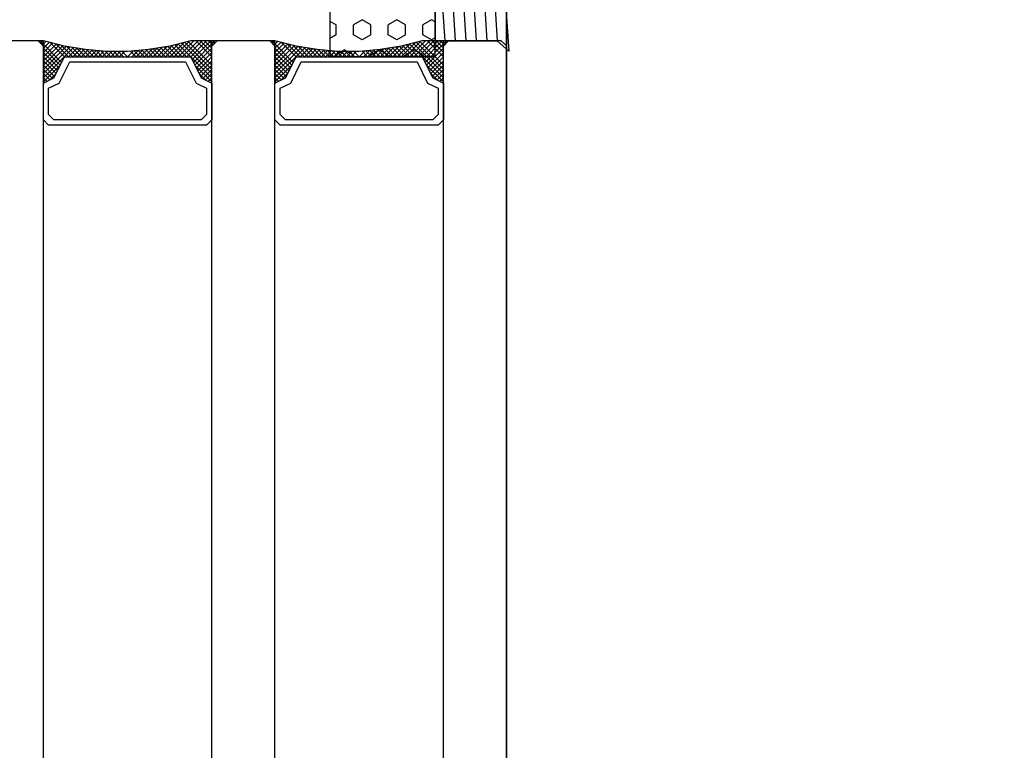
# Model space of a CAD drawing. Header units: millimetres. Extents: x -637441 to -130928, y -380379 to -53767.
# Tile 363 of 390: x -337398 to -337305, y -149332 to -149262. Entities that reach past the tile are written whole.
import ezdxf

# ---------------------------------------------------------------- set-up
doc = ezdxf.new("R2010")
doc.units = ezdxf.units.MM
doc.header["$LTSCALE"] = 10
doc.layers.add('CKTEXTY_MALE', color=7, linetype='Continuous', lineweight=25)
for name, color, linetype in [('CrossSectionsAccess', 2, 'Continuous'), ('CrossSectionsGlass', 4, 'Continuous'), ('CrossSectionsGums', 1, 'Continuous')]:
    doc.layers.add(name, color=color, linetype=linetype)
doc.styles.get("Standard").update_dxf_attribs({"font": 'simplex.shx', "width": 0.8})
doc.dimstyles.new('normální', dxfattribs={"dimscale": 50, "dimtxt": 2.5, "dimasz": 2.5, "dimexe": 1.768, "dimexo": 5, "dimtad": 1, "dimrnd": 1, "dimtxsty": 'Standard', "dimblk1": 'OBLIQUE', "dimblk2": 'OBLIQUE', "dimsah": 1, "dimcen": 2.5, "dimdle": 1.8, "dimadec": 0, "dimazin": 0, "dimtfac": 1, "dimtix": 1, "dimtmove": 2, "dimatfit": 3, "dimfxl": 1, "dimarcsym": 0})

# ---------------------------------------------------------------- blocks, each defined once
blk = doc.blocks.new('120609', base_point=(6339.36035, 1850.44214))
at = {"layer": 'CrossSectionsGums', "color": 253, "true_color": 0xadadad}
for p, q in [((6329.90869, 1849.85059), (6329.56689, 1850.44214)), ((6330.86133, 1849.85059), (6331.20264, 1850.44214)), ((6335.62354, 1849.85077), (6335.28223, 1850.44214)), ((6336.57617, 1849.85083), (6336.91748, 1850.44214)), ((6341.33838, 1849.85077), (6340.99707, 1850.44214)), ((6342.29102, 1849.85083), (6342.63232, 1850.44214)), ((6347.05371, 1849.85052), (6346.71191, 1850.44214)), ((6348.00635, 1849.85065), (6348.34766, 1850.44214)), ((6327.86035, 1849.85071), (6328.00342, 1849.85071)), ((6328.47998, 1849.02576), (6328.00342, 1849.85065)), ((6329.90869, 1849.85071), (6330.86084, 1849.85071)), ((6332.29004, 1849.02594), (6332.76611, 1849.85089)), ((6332.76611, 1849.85071), (6333.71826, 1849.85071)), ((6334.19482, 1849.02576), (6333.71826, 1849.85065)), ((6335.62354, 1849.85071), (6336.57617, 1849.85071)), ((6338.00488, 1849.02582), (6338.48145, 1849.85071)), ((6338.48096, 1849.85071), (6339.43359, 1849.85071)), ((6339.91016, 1849.02594), (6339.43359, 1849.85083)), ((6341.33838, 1849.85071), (6342.29102, 1849.85071)), ((6343.71973, 1849.02582), (6344.19629, 1849.85071)), ((6344.1958, 1849.85071), (6345.14844, 1849.85071)), ((6345.625, 1849.02594), (6345.14844, 1849.85083)), ((6347.05371, 1849.85071), (6348.00586, 1849.85071)), ((6349.43457, 1849.02582), (6349.91113, 1849.85071)), ((6349.91113, 1849.85071), (6350.86035, 1849.85071)), ((6328.00342, 1848.20093), (6328.47949, 1849.02582)), ((6332.76611, 1848.20093), (6332.29004, 1849.02582)), ((6333.71875, 1848.20093), (6334.19482, 1849.02582)), ((6338.48096, 1848.20093), (6338.00488, 1849.02582)), ((6339.43359, 1848.20099), (6339.90967, 1849.02588)), ((6344.19629, 1848.20111), (6343.71973, 1849.026)), ((6345.14844, 1848.20099), (6345.62451, 1849.02588)), ((6349.91113, 1848.20087), (6349.43506, 1849.02576)), ((6327.86035, 1848.20093), (6328.00342, 1848.20093)), ((6329.43213, 1847.37592), (6329.90869, 1848.20081)), ((6329.90869, 1848.20093), (6330.86084, 1848.20093)), ((6331.3374, 1847.37598), (6330.86084, 1848.20081)), ((6332.76611, 1848.20093), (6333.71826, 1848.20093)), ((6335.14746, 1847.3761), (6335.62354, 1848.20105)), ((6335.62354, 1848.20093), (6336.57617, 1848.20093)), ((6337.05225, 1847.3761), (6336.57617, 1848.20099)), ((6338.48096, 1848.20093), (6339.43359, 1848.20093)), ((6340.8623, 1847.37616), (6341.33838, 1848.20105)), ((6341.33838, 1848.20093), (6342.29102, 1848.20093)), ((6342.76709, 1847.3761), (6342.29102, 1848.20099)), ((6344.1958, 1848.20093), (6345.14844, 1848.20093)), ((6346.57764, 1847.37598), (6347.05371, 1848.20087)), ((6347.05371, 1848.20093), (6348.00586, 1848.20093)), ((6348.48242, 1847.37592), (6348.00586, 1848.20081)), ((6349.91113, 1848.20093), (6350.86035, 1848.20093)), ((6327.86035, 1846.55115), (6328.00342, 1846.55115)), ((6328.47998, 1845.72626), (6328.00391, 1846.55115)), ((6329.90869, 1846.55109), (6329.43213, 1847.37598)), ((6329.90869, 1846.55115), (6330.86084, 1846.55115)), ((6330.86084, 1846.55127), (6331.3374, 1847.37616)), ((6332.29004, 1845.72626), (6332.76611, 1846.55115)), ((6332.76611, 1846.55115), (6333.71826, 1846.55115)), ((6334.19482, 1845.72626), (6333.71875, 1846.55115)), ((6335.62354, 1846.55103), (6335.14697, 1847.37598)), ((6335.62354, 1846.55115), (6336.57617, 1846.55115)), ((6336.57617, 1846.55121), (6337.05225, 1847.37604)), ((6338.00488, 1845.72626), (6338.48096, 1846.55115)), ((6338.48096, 1846.55115), (6339.43359, 1846.55115)), ((6339.90967, 1845.7262), (6339.43359, 1846.55109)), ((6341.33887, 1846.55127), (6340.8623, 1847.37616)), ((6341.33838, 1846.55115), (6342.29102, 1846.55115)), ((6342.29102, 1846.55109), (6342.76758, 1847.37598)), ((6343.71973, 1845.72632), (6344.1958, 1846.55121)), ((6344.1958, 1846.55115), (6345.14844, 1846.55115)), ((6345.625, 1845.72644), (6345.14893, 1846.55133)), ((6347.05371, 1846.55121), (6346.57715, 1847.3761)), ((6347.05371, 1846.55115), (6348.00586, 1846.55115)), ((6348.00586, 1846.55115), (6348.48242, 1847.37604)), ((6349.43506, 1845.72607), (6349.91113, 1846.55096)), ((6349.91113, 1846.55115), (6350.86035, 1846.55115)), ((6328.00342, 1844.90125), (6328.47998, 1845.72614)), ((6332.76611, 1844.90131), (6332.29004, 1845.7262)), ((6333.71875, 1844.90143), (6334.19482, 1845.72632)), ((6338.48096, 1844.90143), (6338.00488, 1845.72632)), ((6339.43359, 1844.90149), (6339.90967, 1845.72638)), ((6344.1958, 1844.90137), (6343.71973, 1845.72626)), ((6345.14844, 1844.90125), (6345.625, 1845.72614)), ((6349.91113, 1844.90131), (6349.43506, 1845.72614)), ((6327.86035, 1844.90137), (6328.00342, 1844.90137)), ((6329.43213, 1844.0766), (6329.90869, 1844.90149)), ((6329.90869, 1844.90137), (6330.86084, 1844.90137)), ((6331.3374, 1844.07642), (6330.86084, 1844.90131)), ((6332.76611, 1844.90137), (6333.71826, 1844.90137)), ((6335.14746, 1844.07654), (6335.62354, 1844.90143)), ((6335.62354, 1844.90137), (6336.57617, 1844.90137)), ((6337.05225, 1844.07635), (6336.57617, 1844.90125)), ((6338.48096, 1844.90137), (6339.43359, 1844.90137)), ((6340.8623, 1844.07642), (6341.33887, 1844.90131)), ((6341.33838, 1844.90137), (6342.29102, 1844.90137)), ((6342.76758, 1844.0766), (6342.29102, 1844.90149)), ((6344.1958, 1844.90137), (6345.14844, 1844.90137)), ((6346.57715, 1844.07648), (6347.05371, 1844.90137)), ((6347.05371, 1844.90137), (6348.00586, 1844.90137)), ((6348.48242, 1844.07654), (6348.00586, 1844.90143)), ((6349.91113, 1844.90137), (6350.86035, 1844.90137)), ((6329.90869, 1843.25159), (6329.43262, 1844.07648)), ((6330.86133, 1843.25159), (6331.3374, 1844.07648)), ((6335.62354, 1843.25159), (6335.14746, 1844.07648)), ((6336.57617, 1843.25159), (6337.05225, 1844.07648)), ((6341.33838, 1843.25153), (6340.8623, 1844.07642)), ((6342.29102, 1843.25165), (6342.76709, 1844.07654)), ((6347.05371, 1843.25177), (6346.57764, 1844.07666)), ((6348.00635, 1843.2514), (6348.48242, 1844.07629)), ((6327.86035, 1843.25159), (6328.00342, 1843.25159)), ((6328.47998, 1842.42657), (6328.00342, 1843.25146)), ((6329.90869, 1843.25159), (6330.86084, 1843.25159)), ((6332.29004, 1842.42676), (6332.76611, 1843.25165)), ((6332.76611, 1843.25159), (6333.71826, 1843.25159)), ((6334.19482, 1842.4267), (6333.71875, 1843.25159)), ((6335.62354, 1843.25159), (6336.57617, 1843.25159)), ((6338.00488, 1842.42682), (6338.48096, 1843.25171)), ((6338.48096, 1843.25159), (6339.43359, 1843.25159)), ((6339.90967, 1842.42676), (6339.43359, 1843.25165)), ((6341.33838, 1843.25159), (6342.29102, 1843.25159)), ((6343.71973, 1842.42657), (6344.19629, 1843.25146)), ((6344.1958, 1843.25159), (6345.14844, 1843.25159)), ((6345.62451, 1842.4267), (6345.14844, 1843.25159)), ((6347.05371, 1843.25159), (6348.00586, 1843.25159)), ((6349.43457, 1842.42664), (6349.91113, 1843.25153)), ((6349.91113, 1843.25159), (6350.86035, 1843.25159)), ((6328.00342, 1841.60193), (6328.47998, 1842.42682)), ((6332.76611, 1841.60175), (6332.29004, 1842.42664)), ((6333.71826, 1841.60193), (6334.19482, 1842.42682)), ((6338.48096, 1841.60168), (6338.00488, 1842.42657)), ((6339.43359, 1841.60175), (6339.90967, 1842.42664)), ((6344.19629, 1841.60193), (6343.71973, 1842.42682)), ((6345.14844, 1841.60181), (6345.625, 1842.4267)), ((6349.91113, 1841.60187), (6349.43457, 1842.42676)), ((6327.86035, 1841.60181), (6328.00342, 1841.60181)), ((6329.43262, 1840.77692), (6329.90869, 1841.60181)), ((6329.90869, 1841.60181), (6330.86084, 1841.60181)), ((6331.3374, 1840.77692), (6330.86133, 1841.60181)), ((6332.76611, 1841.60181), (6333.71826, 1841.60181)), ((6335.14746, 1840.77692), (6335.62354, 1841.60181)), ((6335.62354, 1841.60181), (6336.57617, 1841.60181)), ((6337.05225, 1840.77692), (6336.57617, 1841.60181)), ((6338.48096, 1841.60181), (6339.43359, 1841.60181)), ((6340.8623, 1840.77698), (6341.33838, 1841.60187)), ((6341.33838, 1841.60181), (6342.29102, 1841.60181)), ((6342.76709, 1840.77686), (6342.29102, 1841.60175)), ((6344.1958, 1841.60181), (6345.14844, 1841.60181)), ((6346.57764, 1840.77673), (6347.05371, 1841.60162)), ((6347.05371, 1841.60181), (6348.00586, 1841.60181)), ((6348.48242, 1840.7771), (6348.00635, 1841.60199)), ((6349.91113, 1841.60181), (6350.86035, 1841.60181)), ((6329.62549, 1840.44214), (6329.43213, 1840.77679)), ((6331.14404, 1840.44214), (6331.3374, 1840.77698)), ((6335.34082, 1840.44214), (6335.14746, 1840.77698)), ((6336.85889, 1840.44214), (6337.05225, 1840.77704)), ((6341.05566, 1840.44214), (6340.8623, 1840.77698)), ((6342.57422, 1840.44214), (6342.76758, 1840.77679)), ((6346.77051, 1840.44214), (6346.57715, 1840.77692)), ((6348.28906, 1840.44214), (6348.48242, 1840.77686))]:
    blk.add_line(p, q, dxfattribs=at)
at = {"layer": 'CrossSectionsGums', "color": 1, "flags": 128}
blk.add_lwpolyline([(6350.86035, 1840.44214), (6350.86035, 1850.44214), (6327.86035, 1850.44214), (6327.86035, 1840.44214), (6350.86035, 1840.44214)], dxfattribs=at)
blk = doc.blocks.new('14614948', base_point=(267.362, 311.137))
at = {"layer": 'CrossSectionsAccess'}
for p, q in [((277.362, 311.137), (257.362, 311.137)), ((257.362, 311.137), (257.362, 305.224)), ((267.362, 310.637), (262.358, 310.534)), ((272.366, 310.534), (267.362, 310.637)), ((277.362, 311.137), (277.362, 305.224)), ((262.358, 310.534), (257.362, 310.224)), ((267.362, 309.637), (262.358, 309.534)), ((272.366, 309.534), (267.362, 309.637)), ((277.362, 310.224), (272.366, 310.534)), ((262.358, 309.534), (257.362, 309.224)), ((277.362, 309.224), (272.366, 309.534)), ((262.358, 308.534), (257.362, 308.224)), ((267.362, 308.637), (262.358, 308.534)), ((272.366, 308.534), (267.362, 308.637)), ((277.362, 308.224), (272.366, 308.534)), ((262.358, 307.534), (257.362, 307.224)), ((267.362, 307.637), (262.358, 307.534)), ((272.366, 307.534), (267.362, 307.637)), ((277.362, 307.224), (272.366, 307.534)), ((262.358, 306.534), (257.362, 306.224)), ((267.362, 306.637), (262.358, 306.534)), ((272.366, 306.534), (267.362, 306.637)), ((277.362, 306.224), (272.366, 306.534)), ((257.362, 305.224), (256.362, 304.137)), ((262.358, 305.534), (257.362, 305.224)), ((267.362, 305.637), (262.358, 305.534)), ((272.366, 305.534), (267.362, 305.637)), ((277.362, 305.224), (272.366, 305.534)), ((277.362, 305.224), (278.362, 304.137)), ((261.857, 304.512), (256.362, 304.137)), ((267.362, 304.637), (261.857, 304.512)), ((272.868, 304.512), (267.362, 304.637)), ((278.362, 304.137), (272.868, 304.512))]:
    blk.add_line(p, q, dxfattribs=at)
blk = doc.blocks.new('_OBLIQUE')
at = {"color": 0, "linetype": 'ByBlock'}
blk.add_line((-0.5, -0.5), (0.5, 0.5), dxfattribs=at)
blk = doc.blocks.new('*D1462')
at = {"layer": 'CKTEXTY_MALE', "color": 0, "lineweight": -2}
for p, q in [((-337352.102, -149196.4), (-337352.102, -149709.764)), ((-337152.102, -149196.4), (-337152.102, -149709.764)), ((-337352.102, -149621.364), (-337477.102, -149621.364)), ((-337152.102, -149621.364), (-337352.102, -149621.364)), ((-337152.102, -149621.364), (-337027.102, -149621.364))]:
    blk.add_line(p, q, dxfattribs=at)
at = {"layer": 'DEFPOINTS', "color": 0}
for p in [(-337352.102, -148946.4), (-337152.102, -148946.4), (-337352.102, -149621.364)]:
    blk.add_point(p, dxfattribs=at)
at = {"layer": 'CKTEXTY_MALE', "color": 0, "lineweight": -2, "xscale": 125, "yscale": 125, "zscale": 125}
blk.add_blockref('_OBLIQUE', (-337352.102, -149621.364), dxfattribs=at)
at = {"layer": 'CKTEXTY_MALE', "color": 0, "lineweight": -2, "xscale": 125, "yscale": 125, "zscale": 125, "rotation": 180}
blk.add_blockref('_OBLIQUE', (-337152.102, -149621.364), dxfattribs=at)
at = {"layer": 'CKTEXTY_MALE', "color": 0, "insert": (-337252.102, -149527.614), "char_height": 125, "attachment_point": 5}
blk.add_mtext('200', dxfattribs=at)

msp = doc.modelspace()

# ---------------------------------------------------------------- linework, layer by layer
at = {"layer": 'CrossSectionsGlass', "color": 1}
for p, q in [((-337352.102, -152835.225), (-337352.102, -148946.4)), ((-337396.602, -149264.277), (-337404.402, -149264.277)), ((-337396.102, -149264.777), (-337396.602, -149264.277)), ((-337396.182, -149264.277), (-337396.402, -149264.497)), ((-337396.402, -149264.297), (-337394.368, -149266.33)), ((-337395.862, -149264.357), (-337396.202, -149264.697)), ((-337396.102, -152115.076), (-337396.102, -149264.277)), ((-337395.435, -149264.463), (-337394.102, -149265.797)), ((-337383.302, -149264.597), (-337380.102, -149267.797)), ((-337382.662, -149264.437), (-337380.102, -149266.997)), ((-337382.342, -149264.357), (-337380.102, -149266.597)), ((-337380.602, -149264.297), (-337382.102, -149265.797)), ((-337380.202, -149264.297), (-337381.968, -149266.063)), ((-337379.802, -149264.297), (-337381.835, -149266.33)), ((-337381.602, -149264.297), (-337380.102, -149265.797)), ((-337381.202, -149264.297), (-337380.102, -149265.397)), ((-337380.802, -149264.297), (-337380.102, -149264.997)), ((-337380.402, -149264.297), (-337380.002, -149264.697)), ((-337380.102, -152115.076), (-337380.102, -149264.277)), ((-337380.102, -149264.777), (-337379.602, -149264.277)), ((-337380.002, -149264.297), (-337379.802, -149264.497)), ((-337374.602, -149264.277), (-337379.602, -149264.277)), ((-337374.102, -149264.777), (-337374.602, -149264.277)), ((-337374.182, -149264.277), (-337374.402, -149264.497)), ((-337374.402, -149264.297), (-337372.368, -149266.33)), ((-337373.862, -149264.357), (-337374.202, -149264.697)), ((-337374.102, -152115.076), (-337374.102, -149264.277)), ((-337373.435, -149264.463), (-337372.102, -149265.797)), ((-337361.302, -149264.597), (-337358.102, -149267.797)), ((-337360.662, -149264.437), (-337358.102, -149266.997)), ((-337360.342, -149264.357), (-337358.102, -149266.597)), ((-337358.602, -149264.297), (-337360.102, -149265.797)), ((-337358.202, -149264.297), (-337359.968, -149266.063)), ((-337357.802, -149264.297), (-337359.835, -149266.33)), ((-337359.602, -149264.297), (-337358.102, -149265.797)), ((-337359.202, -149264.297), (-337358.102, -149265.397)), ((-337358.802, -149264.297), (-337358.102, -149264.997)), ((-337358.402, -149264.297), (-337358.002, -149264.697)), ((-337358.102, -152115.076), (-337358.102, -149264.277)), ((-337358.102, -149264.777), (-337357.602, -149264.277)), ((-337358.002, -149264.297), (-337357.802, -149264.497)), ((-337352.602, -149264.277), (-337357.602, -149264.277)), ((-337389.002, -149265.297), (-337388.502, -149265.797)), ((-337388.202, -149265.297), (-337388.193, -149265.306)), ((-337387.102, -149265.197), (-337387.702, -149265.797)), ((-337380.102, -149265.397), (-337381.568, -149266.863)), ((-337367.002, -149265.297), (-337366.502, -149265.797)), ((-337366.202, -149265.297), (-337366.193, -149265.306)), ((-337365.102, -149265.197), (-337365.702, -149265.797)), ((-337358.102, -149265.397), (-337359.568, -149266.863)), ((-337352.102, -152115.076), (-337352.102, -149264.777)), ((-337380.102, -149265.797), (-337381.435, -149267.13)), ((-337358.102, -149265.797), (-337359.435, -149267.13)), ((-337380.102, -149266.597), (-337381.168, -149267.663)), ((-337380.102, -149266.997), (-337380.968, -149267.863)), ((-337358.102, -149266.597), (-337359.168, -149267.663)), ((-337358.102, -149266.997), (-337358.968, -149267.863)), ((-337380.102, -149267.797), (-337380.435, -149268.13)), ((-337358.102, -149267.797), (-337358.435, -149268.13))]:
    msp.add_line(p, q, dxfattribs=at)
at = {"layer": 'CrossSectionsGlass'}
msp.add_line((-337352.102, -149264.777), (-337352.602, -149264.277), dxfattribs=at)
at = {"layer": 'CrossSectionsGlass', "color": 1, "flags": 128}
for points in [[(-337396.102, -149268.297), (-337395.102, -149267.797), (-337394.102, -149265.797), (-337382.102, -149265.797), (-337381.102, -149267.797), (-337380.102, -149268.297), (-337380.102, -149264.797), (-337379.602, -149264.297), (-337382.102, -149264.297), (-337384.102, -149264.797), (-337386.102, -149265.097), (-337388.102, -149265.297), (-337390.102, -149265.297), (-337392.102, -149265.097), (-337394.102, -149264.797), (-337396.102, -149264.297), (-337396.602, -149264.297), (-337396.102, -149264.797), (-337396.102, -149268.297)], [(-337395.542, -149264.437), (-337396.102, -149264.997), (-337394.502, -149266.597), (-337396.102, -149268.197), (-337396.035, -149268.263)], [(-337395.222, -149264.517), (-337396.102, -149265.397), (-337394.635, -149266.863)], [(-337394.902, -149264.597), (-337396.102, -149265.797), (-337394.768, -149267.13)], [(-337394.582, -149264.677), (-337396.102, -149266.197), (-337394.902, -149267.397), (-337395.502, -149267.997), (-337396.102, -149267.397), (-337393.58, -149264.875)], [(-337392.884, -149264.979), (-337393.702, -149265.797), (-337394.902, -149264.597)], [(-337383.302, -149264.597), (-337384.502, -149265.797), (-337385.319, -149264.979)], [(-337382.768, -149264.463), (-337384.102, -149265.797), (-337384.971, -149264.927)], [(-337382.235, -149264.33), (-337383.702, -149265.797), (-337384.623, -149264.875)], [(-337381.802, -149264.297), (-337383.302, -149265.797), (-337384.276, -149264.823)], [(-337381.402, -149264.297), (-337382.902, -149265.797), (-337383.942, -149264.757)], [(-337381.002, -149264.297), (-337382.502, -149265.797), (-337383.622, -149264.677)], [(-337380.102, -149266.197), (-337381.302, -149267.397), (-337380.702, -149267.997), (-337380.102, -149267.397), (-337382.982, -149264.517)], [(-337374.102, -149268.297), (-337373.102, -149267.797), (-337372.102, -149265.797), (-337360.102, -149265.797), (-337359.102, -149267.797), (-337358.102, -149268.297), (-337358.102, -149264.797), (-337357.602, -149264.297), (-337360.102, -149264.297), (-337362.102, -149264.797), (-337364.102, -149265.097), (-337366.102, -149265.297), (-337368.102, -149265.297), (-337370.102, -149265.097), (-337372.102, -149264.797), (-337374.102, -149264.297), (-337374.602, -149264.297), (-337374.102, -149264.797), (-337374.102, -149268.297)], [(-337373.542, -149264.437), (-337374.102, -149264.997), (-337372.502, -149266.597), (-337374.102, -149268.197), (-337374.035, -149268.263)], [(-337373.222, -149264.517), (-337374.102, -149265.397), (-337372.635, -149266.863)], [(-337372.902, -149264.597), (-337374.102, -149265.797), (-337372.768, -149267.13)], [(-337372.582, -149264.677), (-337374.102, -149266.197), (-337372.902, -149267.397), (-337373.502, -149267.997), (-337374.102, -149267.397), (-337371.58, -149264.875)], [(-337370.884, -149264.979), (-337371.702, -149265.797), (-337372.902, -149264.597)], [(-337361.302, -149264.597), (-337362.502, -149265.797), (-337363.319, -149264.979)], [(-337360.768, -149264.463), (-337362.102, -149265.797), (-337362.971, -149264.927)], [(-337360.235, -149264.33), (-337361.702, -149265.797), (-337362.623, -149264.875)], [(-337359.802, -149264.297), (-337361.302, -149265.797), (-337362.276, -149264.823)], [(-337359.402, -149264.297), (-337360.902, -149265.797), (-337361.942, -149264.757)], [(-337359.002, -149264.297), (-337360.502, -149265.797), (-337361.622, -149264.677)], [(-337358.102, -149266.197), (-337359.302, -149267.397), (-337358.702, -149267.997), (-337358.102, -149267.397), (-337360.982, -149264.517)], [(-337394.262, -149264.757), (-337396.102, -149266.597), (-337395.035, -149267.663)], [(-337393.928, -149264.823), (-337396.102, -149266.997), (-337395.235, -149267.863)], [(-337393.232, -149264.927), (-337396.102, -149267.797), (-337395.768, -149268.13)], [(-337392.536, -149265.031), (-337393.302, -149265.797), (-337394.368, -149264.73)], [(-337392.189, -149265.083), (-337392.902, -149265.797), (-337393.866, -149264.832)], [(-337391.829, -149265.124), (-337392.502, -149265.797), (-337393.396, -149264.902)], [(-337391.465, -149265.16), (-337392.102, -149265.797), (-337392.925, -149264.973)], [(-337391.102, -149265.197), (-337391.702, -149265.797), (-337392.455, -149265.044)], [(-337390.738, -149265.233), (-337391.302, -149265.797), (-337391.99, -149265.108)], [(-337390.374, -149265.269), (-337390.902, -149265.797), (-337391.546, -149265.152)], [(-337390.002, -149265.297), (-337390.502, -149265.797), (-337391.102, -149265.197)], [(-337389.602, -149265.297), (-337390.102, -149265.797), (-337390.657, -149265.241)], [(-337389.202, -149265.297), (-337389.702, -149265.797), (-337390.213, -149265.285)], [(-337388.802, -149265.297), (-337389.302, -149265.797), (-337389.802, -149265.297)], [(-337388.402, -149265.297), (-337388.902, -149265.797), (-337389.402, -149265.297)], [(-337387.546, -149265.241), (-337388.102, -149265.797), (-337388.602, -149265.297)], [(-337386.657, -149265.152), (-337387.302, -149265.797), (-337387.829, -149265.269)], [(-337386.213, -149265.108), (-337386.902, -149265.797), (-337387.465, -149265.233)], [(-337385.749, -149265.044), (-337386.502, -149265.797), (-337387.102, -149265.197)], [(-337385.278, -149264.973), (-337386.102, -149265.797), (-337386.738, -149265.16)], [(-337384.807, -149264.902), (-337385.702, -149265.797), (-337386.374, -149265.124)], [(-337384.337, -149264.832), (-337385.302, -149265.797), (-337386.015, -149265.083)], [(-337383.835, -149264.73), (-337384.902, -149265.797), (-337385.667, -149265.031)], [(-337380.102, -149264.997), (-337381.702, -149266.597), (-337380.102, -149268.197), (-337380.168, -149268.263)], [(-337372.262, -149264.757), (-337374.102, -149266.597), (-337373.035, -149267.663)], [(-337371.928, -149264.823), (-337374.102, -149266.997), (-337373.235, -149267.863)], [(-337371.232, -149264.927), (-337374.102, -149267.797), (-337373.768, -149268.13)], [(-337370.536, -149265.031), (-337371.302, -149265.797), (-337372.368, -149264.73)], [(-337370.189, -149265.083), (-337370.902, -149265.797), (-337371.866, -149264.832)], [(-337369.829, -149265.124), (-337370.502, -149265.797), (-337371.396, -149264.902)], [(-337369.465, -149265.16), (-337370.102, -149265.797), (-337370.925, -149264.973)], [(-337369.102, -149265.197), (-337369.702, -149265.797), (-337370.455, -149265.044)], [(-337368.738, -149265.233), (-337369.302, -149265.797), (-337369.99, -149265.108)], [(-337368.374, -149265.269), (-337368.902, -149265.797), (-337369.546, -149265.152)], [(-337368.002, -149265.297), (-337368.502, -149265.797), (-337369.102, -149265.197)], [(-337367.602, -149265.297), (-337368.102, -149265.797), (-337368.657, -149265.241)], [(-337367.202, -149265.297), (-337367.702, -149265.797), (-337368.213, -149265.285)], [(-337366.802, -149265.297), (-337367.302, -149265.797), (-337367.802, -149265.297)], [(-337366.402, -149265.297), (-337366.902, -149265.797), (-337367.402, -149265.297)], [(-337365.546, -149265.241), (-337366.102, -149265.797), (-337366.602, -149265.297)], [(-337364.657, -149265.152), (-337365.302, -149265.797), (-337365.829, -149265.269)], [(-337364.213, -149265.108), (-337364.902, -149265.797), (-337365.465, -149265.233)], [(-337363.749, -149265.044), (-337364.502, -149265.797), (-337365.102, -149265.197)], [(-337363.278, -149264.973), (-337364.102, -149265.797), (-337364.738, -149265.16)], [(-337362.807, -149264.902), (-337363.702, -149265.797), (-337364.374, -149265.124)], [(-337362.337, -149264.832), (-337363.302, -149265.797), (-337364.015, -149265.083)], [(-337361.835, -149264.73), (-337362.902, -149265.797), (-337363.667, -149265.031)], [(-337358.102, -149264.997), (-337359.702, -149266.597), (-337358.102, -149268.197), (-337358.168, -149268.263)], [(-337380.102, -149271.797), (-337380.602, -149272.297), (-337395.602, -149272.297), (-337396.102, -149271.797), (-337396.102, -149268.297), (-337395.102, -149267.797), (-337394.102, -149265.797), (-337382.102, -149265.797), (-337381.102, -149267.797), (-337380.102, -149268.297), (-337380.102, -149271.797)], [(-337380.602, -149271.297), (-337381.102, -149271.797), (-337395.102, -149271.797), (-337395.602, -149271.297), (-337395.602, -149268.797), (-337394.602, -149268.297), (-337393.602, -149266.297), (-337382.602, -149266.297), (-337381.602, -149268.297), (-337380.602, -149268.797), (-337380.602, -149271.297)], [(-337358.102, -149271.797), (-337358.602, -149272.297), (-337373.602, -149272.297), (-337374.102, -149271.797), (-337374.102, -149268.297), (-337373.102, -149267.797), (-337372.102, -149265.797), (-337360.102, -149265.797), (-337359.102, -149267.797), (-337358.102, -149268.297), (-337358.102, -149271.797)], [(-337358.602, -149271.297), (-337359.102, -149271.797), (-337373.102, -149271.797), (-337373.602, -149271.297), (-337373.602, -149268.797), (-337372.602, -149268.297), (-337371.602, -149266.297), (-337360.602, -149266.297), (-337359.602, -149268.297), (-337358.602, -149268.797), (-337358.602, -149271.297)]]:
    msp.add_lwpolyline(points, dxfattribs=at)

# ---------------------------------------------------------------- block references
at = {"layer": 'CrossSectionsAccess', "color": 1, "xscale": -1, "yscale": -1, "rotation": 270}
msp.add_blockref('14614948', (-337358.892, -149254.277), dxfattribs=at)
at = {"layer": 'CrossSectionsGums', "color": 1, "xscale": -1, "yscale": -1, "rotation": 270}
msp.add_blockref('120609', (-337368.892, -149254.277), dxfattribs=at)

# ---------------------------------------------------------------- dimensions: what is measured, and where the dimension line sits
at = {"layer": 'CKTEXTY_MALE'}
dim = msp.add_linear_dim(base=(-337352.102, -149621.364), p1=(-337152.102, -148946.4), p2=(-337352.102, -148946.4), dimstyle='normální', dxfattribs=at)
dim.commit()
dim.dimension.update_dxf_attribs({"geometry": '*D1462', "text_midpoint": (-337252.102, -149527.614)})

doc.saveas('drawing.dxf')
